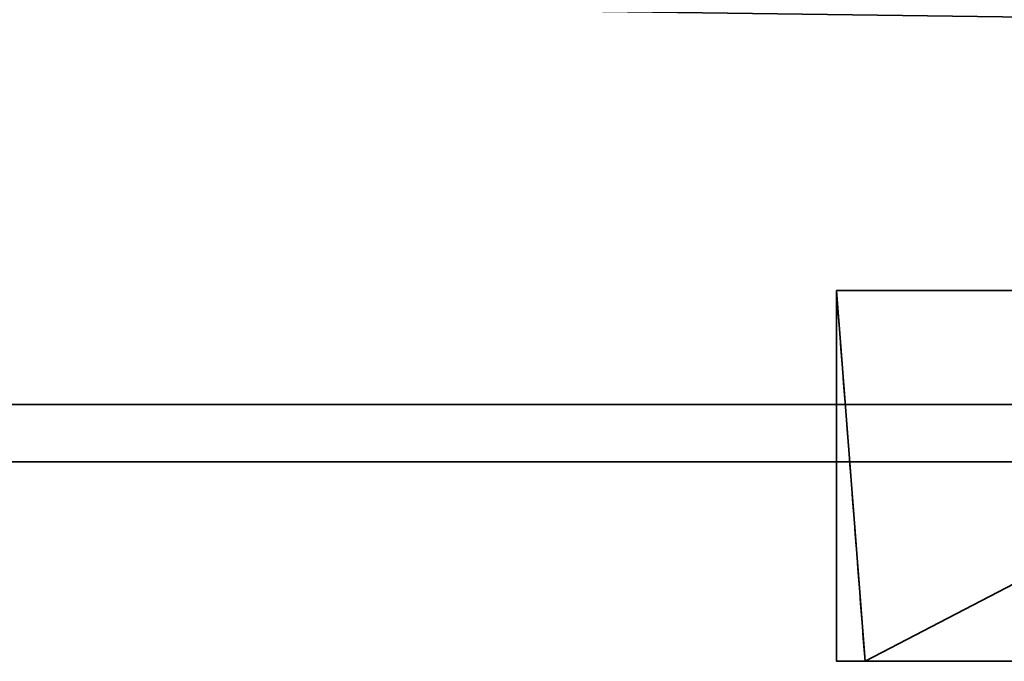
# Model space of a CAD drawing. Header units: millimetres. Extents: x -603 to 3703, y -115 to 193.
# Tile 901 of 1056: x 2486 to 2521, y -57 to -35. Entities that reach past the tile are written whole.
import ezdxf

# ---------------------------------------------------------------- set-up
doc = ezdxf.new("R2010")
doc.units = ezdxf.units.MM
doc.layers.add('151', color=7, linetype='Continuous', true_color=0xffffff)

# ---------------------------------------------------------------- blocks, each defined once
blk = doc.blocks.new('UG_SURFACE_218')
at = {"layer": '151', "color": 35, "linetype": 'Continuous', "lineweight": 35}
for points in [[(3522, -48), (2478, -48), (2478, -34), (2491, -34)], [(3522, -50, 2032), (3522, -34, 2032), (2478, -34, 2032), (2478, -50, 2032)], [(3522, -48), (2491, -34), (3509, -34)], [(2478, -50, 2), (2478, -48), (3522, -48), (3522, -50, 2)], [(3522, -50, 2032), (2478, -50, 2032), (2997.297, -50, 1379.716), (3002.703, -50, 1379.716)], [(2478, -50, 2032), (2990.339, -50, 1358.301), (2987.636, -50, 1362.983)], [(2478, -50, 2), (2994.712, -50, 1355.124), (2990.339, -50, 1358.301)], [(2478, -50, 2032), (2992.359, -50, 1377.517), (2997.297, -50, 1379.716)], [(2478, -50, 2032), (2987.071, -50, 1368.359), (2988.742, -50, 1373.5)], [(2990.339, -50, 1358.301), (2478, -50, 2032), (2478, -50, 2)], [(2987.636, -50, 1362.983), (2987.071, -50, 1368.359), (2478, -50, 2032)], [(2988.742, -50, 1373.5), (2992.359, -50, 1377.517), (2478, -50, 2032)], [(2478, -50, 2), (3522, -50, 2), (3000, -50, 1354), (2994.712, -50, 1355.124)]]:
    blk.add_3dface(points, dxfattribs=at)
blk = doc.blocks.new('UG_SURFACE_222')
at = {"layer": '151', "color": 254, "linetype": 'Continuous', "lineweight": 35}
for points in [[(2515, -44, 1499.5), (2515, -44, 1637.5), (2529.5, -44, 1557.5), (2529.5, -44, 1536.5)], [(2515, -44, 1499.5), (2532.868, -44, 1528.368), (2536.599, -44, 1525.875)], [(2515, -44, 1637.5), (2530.375, -44, 1561.901), (2529.5, -44, 1557.5)], [(2536.599, -44, 1525.875), (2541, -44, 1525), (2541, -44, 1496), (2515, -44, 1499.5)], [(2515, -44, 1637.5), (2532.868, -44, 1565.632), (2530.375, -44, 1561.901)], [(2529.5, -44, 1536.5), (2530.375, -44, 1532.099), (2515, -44, 1499.5)], [(2530.375, -44, 1532.099), (2532.868, -44, 1528.368), (2515, -44, 1499.5)], [(2515, -44, 1637.5), (2541, -44, 1641), (2541, -44, 1569), (2536.599, -44, 1568.125)], [(2536.599, -44, 1568.125), (2532.868, -44, 1565.632), (2515, -44, 1637.5)], [(2541, -44, 1641), (2515, -44, 1637.5), (2516, -57, 1636.734)], [(2515, -44, 1637.5), (2515, -44, 1499.5), (2516, -57, 1500.266), (2516, -57, 1636.734)], [(2516, -57, 1500.266), (2515, -44, 1499.5), (2541, -44, 1496)], [(2516, -57, 1636.734), (2541, -57, 1640), (2541, -44, 1641)], [(2541, -44, 1496), (2541, -57, 1497), (2516, -57, 1500.266)], [(2516, -57, 1500.266), (2530.375, -57, 1532.099), (2529.5, -57, 1536.5)], [(2541, -57, 1640), (2516, -57, 1636.734), (2536.599, -57, 1568.125), (2541, -57, 1569)], [(2529.5, -57, 1536.5), (2529.5, -57, 1557.5), (2516, -57, 1636.734), (2516, -57, 1500.266)], [(2529.5, -57, 1557.5), (2530.375, -57, 1561.901), (2516, -57, 1636.734)], [(2516, -57, 1636.734), (2532.868, -57, 1565.632), (2536.599, -57, 1568.125)], [(2516, -57, 1500.266), (2532.868, -57, 1528.368), (2530.375, -57, 1532.099)], [(2516, -57, 1500.266), (2541, -57, 1497), (2541, -57, 1525), (2536.599, -57, 1525.875)], [(2536.599, -57, 1525.875), (2532.868, -57, 1528.368), (2516, -57, 1500.266)], [(2530.375, -57, 1561.901), (2532.868, -57, 1565.632), (2516, -57, 1636.734)]]:
    blk.add_3dface(points, dxfattribs=at)
blk = doc.blocks.new('UG_SURFACE_233')
at = {"layer": '151', "color": 254, "linetype": 'Continuous', "lineweight": 35}
for points in [[(2541, -44, 950), (2515, -44, 953.5), (2538.991, -44, 989.65), (2541, -44, 989.25)], [(2515, -44, 953.5), (2536.15, -44, 992.491), (2537.288, -44, 990.788)], [(2515, -44, 953.5), (2533.368, -44, 1009.721), (2535.75, -44, 1007), (2535.75, -44, 994.5)], [(2535.75, -44, 994.5), (2536.15, -44, 992.491), (2515, -44, 953.5)], [(2537.288, -44, 990.788), (2538.991, -44, 989.65), (2515, -44, 953.5)], [(2515, -44, 1188.5), (2537.461, -44, 1022.002), (2534.527, -44, 1019.888)], [(2515, -44, 953.5), (2532.289, -44, 1013.173), (2533.368, -44, 1009.721)], [(2534.527, -44, 1019.888), (2532.699, -44, 1016.767), (2515, -44, 1188.5)], [(2515, -44, 1188.5), (2541, -44, 1192), (2541, -44, 1022.75), (2537.461, -44, 1022.002)], [(2532.699, -44, 1016.767), (2532.289, -44, 1013.173), (2515, -44, 953.5), (2515, -44, 1188.5)], [(2541, -44, 950), (2541, -57, 950), (2515, -57, 953.5), (2515, -44, 953.5)], [(2515, -44, 953.5), (2515, -57, 953.5), (2515, -57, 1188.5), (2515, -44, 1188.5)], [(2515, -44, 1188.5), (2515, -57, 1188.5), (2541, -57, 1192), (2541, -44, 1192)], [(2515, -57, 953.5), (2526.734, -57, 1101.365), (2526, -57, 1106)], [(2526, -57, 1106), (2526.082, -57, 1107.568), (2515, -57, 1188.5), (2515, -57, 953.5)], [(2515, -57, 953.5), (2529.853, -57, 1095.963), (2526.734, -57, 1101.365)], [(2515, -57, 953.5), (2536.15, -57, 992.491), (2535.75, -57, 994.5)], [(2515, -57, 953.5), (2538.991, -57, 989.65), (2537.288, -57, 990.788)], [(2515, -57, 953.5), (2534.899, -57, 1092.297), (2529.853, -57, 1095.963)], [(2537.288, -57, 990.788), (2536.15, -57, 992.491), (2515, -57, 953.5)], [(2526.082, -57, 1107.568), (2528.01, -57, 1113.5), (2515, -57, 1188.5)], [(2515, -57, 953.5), (2541, -57, 950), (2541, -57, 989.25), (2538.991, -57, 989.65)], [(2541, -57, 1192), (2515, -57, 1188.5), (2537.881, -57, 1120.672)], [(2528.01, -57, 1113.5), (2532.183, -57, 1118.135), (2515, -57, 1188.5)], [(2515, -57, 953.5), (2532.289, -57, 1013.173), (2532.699, -57, 1016.767)], [(2535.75, -57, 994.5), (2535.75, -57, 1007), (2533.368, -57, 1009.721), (2515, -57, 953.5)], [(2532.183, -57, 1118.135), (2537.881, -57, 1120.672), (2515, -57, 1188.5)], [(2533.368, -57, 1009.721), (2532.289, -57, 1013.173), (2515, -57, 953.5)], [(2532.699, -57, 1016.767), (2541, -57, 1091), (2534.899, -57, 1092.297), (2515, -57, 953.5)]]:
    blk.add_3dface(points, dxfattribs=at)

msp = doc.modelspace()

# ---------------------------------------------------------------- linework, layer by layer
at = {"layer": '151', "linetype": 'Continuous', "lineweight": -3}
for p, q in [((2515, -44, 1637.5), (2515, -44, 1499.5)), ((2515, -44, 1188.5), (2515, -57, 1188.5)), ((2515, -44, 953.5), (2515, -57, 953.5)), ((2515, -44, 1188.5), (2515, -44, 953.5)), ((2478, -48), (3522, -48)), ((2478, -50, 2032), (3522, -50, 2032)), ((3522, -50, 2), (2478, -50, 2)), ((2515, -57, 1188.5), (2515, -57, 953.5)), ((2516, -57, 1636.734), (2516, -57, 1500.266))]:
    msp.add_line(p, q, dxfattribs=at)
at = {"layer": '151', "linetype": 'Continuous', "lineweight": -3, "extrusion": (0, -1, 0)}
for centre, radius, start, end in [((2541, 1594.321, 44), 98.321, 254.66639, 285.33361), ((2541, 1542.679, 44), 98.321, 74.66639, 105.33361), ((2541, 1048.321, 44), 98.321, 254.66639, 285.33361), ((2541, 1093.679, 44), 98.321, 74.66639, 105.33361), ((2541, 1048.321, 57), 98.321, 254.66639, 285.33361), ((2541, 1093.679, 57), 98.321, 74.66639, 105.33361), ((2541, 1542.679, 57), 97.321, 75.11494, 104.88506), ((2541, 1594.321, 57), 97.321, 255.11494, 284.88506)]:
    msp.add_arc(centre, radius, start, end, dxfattribs=at)
at = {"layer": '151', "linetype": 'Continuous', "lineweight": -3}
for points in [[(2516, -57, 1500.266), (2515.667, -52.667, 1500.01), (2515.333, -48.333, 1499.754), (2515, -44, 1499.5)], [(2516, -57, 1636.734), (2515.667, -52.667, 1636.99), (2515.333, -48.333, 1637.246), (2515, -44, 1637.5)]]:
    msp.add_open_spline(points, degree=3, dxfattribs=at)

# ---------------------------------------------------------------- block references
for name in ['UG_SURFACE_218', 'UG_SURFACE_222', 'UG_SURFACE_233']:
    msp.add_blockref(name, (0, 0), dxfattribs=at)

doc.saveas('drawing.dxf')
